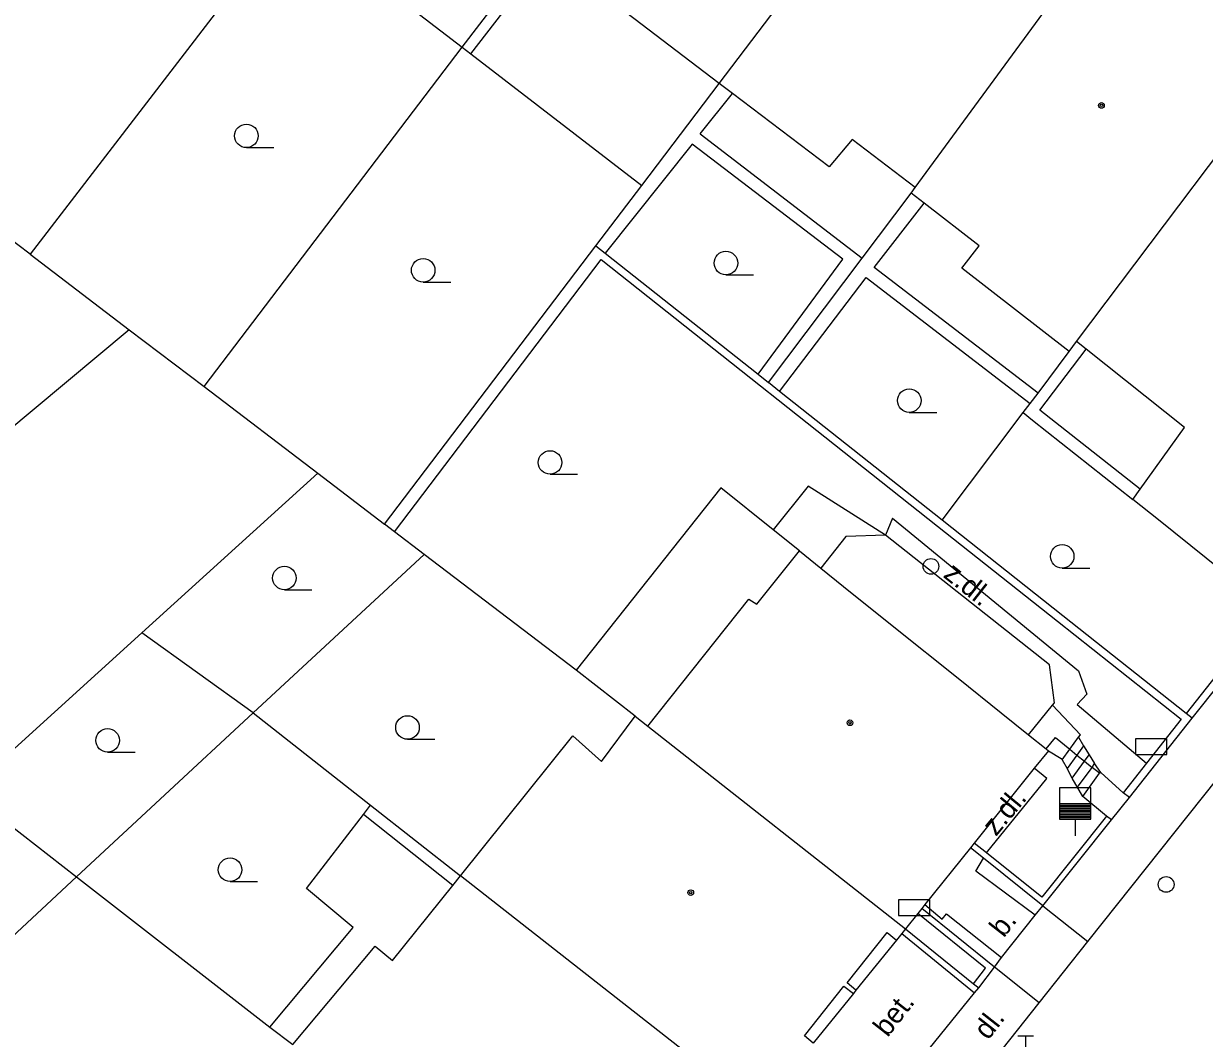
# Model space of a CAD drawing. Extents: x -595546 to -593986, y -1160845 to -1159202.
# Drawn here: x -595185.03 to -595147.42, y -1160816.16 to -1160783.85 of the extents above; entities that cross this region are included whole.
import ezdxf

# ---------------------------------------------------------------- set-up
doc = ezdxf.new("R2010")
doc.units = 0
for name, color, linetype in [('DOP - kresba z DSPS bez souradnic', 7, 'Continuous'), ('DOP - rozhrani ploch obecne', 7, 'Continuous'), ('Level 24', 7, 'Continuous'), ('Level 28', 7, 'Continuous'), ('Level 31', 7, 'Continuous'), ('Level 36', 7, 'Continuous'), ('Level 39', 7, 'Continuous'), ('TM - budovy zdene_ betonove - NP', 7, 'Continuous'), ('TM - budovy zdene_ betonove - VP', 7, 'Continuous'), ('TM - komunikace - VP', 7, 'Continuous'), ('TM - letecke snimky - pomocna linie', 7, 'Continuous'), ('TM - plot drateny_ kovovy - VP', 7, 'Continuous'), ('TM - podezdivka plotu - VP', 7, 'Continuous'), ('TM - pomocna konstrukcni linie', 7, 'Continuous'), ('TM - popis povrchu', 7, 'Continuous'), ('TM - rozhrani mezi zpev. plochami mezi sebou - VP', 7, 'Continuous'), ('TM - rozhrani ploch obecne - NP', 7, 'Continuous'), ('TM - rozhrani ploch obecne - VP', 7, 'Continuous'), ('TM - schody - VP', 7, 'Continuous'), ('TM - vjezd na pozemek', 7, 'Continuous')]:
    doc.layers.add(name, color=color, linetype=linetype)

msp = doc.modelspace()

# ---------------------------------------------------------------- linework, layer by layer
at = {"layer": 'DOP - kresba z DSPS bez souradnic'}
for points in [[(-595170.78, -1160784.81), (-595168.31, -1160781.6)], [(-595163.48, -1160787.36), (-595162.45, -1160786.07)], [(-595163.48, -1160787.36), (-595158.32, -1160791.31)], [(-595163.73, -1160787.68), (-595166.5, -1160791.16)], [(-595158.94, -1160791.35), (-595163.73, -1160787.68)], [(-595157.94, -1160791.61), (-595156.35, -1160789.56)], [(-595173.21, -1160800.03), (-595166.63, -1160791.36)], [(-595166.63, -1160791.36), (-595155.92, -1160799.85)], [(-595161.63, -1160795.01), (-595158.94, -1160791.35)], [(-595152.72, -1160795.61), (-595157.94, -1160791.61)], [(-595160.95, -1160795.56), (-595158.19, -1160791.93)], [(-595158.19, -1160791.93), (-595152.97, -1160795.94)], [(-595152.66, -1160796.15), (-595151.19, -1160794.21)], [(-595149.47, -1160798.67), (-595152.66, -1160796.15)], [(-595153.19, -1160796.23), (-595152.9, -1160796.47)], [(-595152.9, -1160796.47), (-595149.7, -1160799)], [(-595174.2, -1160809.03), (-595173.98, -1160808.73)], [(-595176.02, -1160811.39), (-595174.2, -1160809.03)], [(-595171.36, -1160811.29), (-595174.2, -1160809.03)], [(-595174.53, -1160812.63), (-595176.02, -1160811.39)], [(-595177.18, -1160815.8), (-595174.53, -1160812.63)]]:
    msp.add_lwpolyline(points, dxfattribs=at)
at = {"layer": 'DOP - rozhrani ploch obecne'}
for points in [[(-595176.53, -1160780.39), (-595184.82, -1160791.19)], [(-595176.31, -1160780.56), (-595171.06, -1160784.6)], [(-595171.06, -1160784.6), (-595168.6, -1160781.38)], [(-595179.28, -1160795.4), (-595171.06, -1160784.6)], [(-595171.06, -1160784.6), (-595170.78, -1160784.81)], [(-595170.78, -1160784.81), (-595165.34, -1160789)], [(-595165.34, -1160789), (-595162.87, -1160785.75)], [(-595166.8, -1160790.92), (-595165.34, -1160789)], [(-595158.32, -1160791.31), (-595156.76, -1160789.24)], [(-595184.82, -1160791.19), (-595185.6, -1160790.59)], [(-595173.53, -1160799.79), (-595166.8, -1160790.92)], [(-595166.8, -1160790.92), (-595166.5, -1160791.16)], [(-595184.82, -1160791.19), (-595181.66, -1160793.6)], [(-595166.5, -1160791.16), (-595161.63, -1160795.01)], [(-595161.3, -1160795.27), (-595158.32, -1160791.31)], [(-595181.66, -1160793.6), (-595203.69, -1160811.98)], [(-595181.66, -1160793.6), (-595179.28, -1160795.4)], [(-595152.72, -1160795.61), (-595151.73, -1160794.29)], [(-595161.63, -1160795.01), (-595161.3, -1160795.27)], [(-595179.28, -1160795.4), (-595175.66, -1160798.16)], [(-595160.95, -1160795.56), (-595161.3, -1160795.27)], [(-595155.77, -1160799.66), (-595160.95, -1160795.56)], [(-595152.97, -1160795.94), (-595152.72, -1160795.61)], [(-595153.19, -1160796.23), (-595152.97, -1160795.94)], [(-595155.77, -1160799.66), (-595153.19, -1160796.23)], [(-595175.66, -1160798.16), (-595181.26, -1160803.25)], [(-595175.66, -1160798.16), (-595173.53, -1160799.79)], [(-595162.82, -1160798.63), (-595167.43, -1160804.43)], [(-595161.15, -1160799.97), (-595162.82, -1160798.63)], [(-595173.21, -1160800.03), (-595173.53, -1160799.79)], [(-595172.27, -1160800.75), (-595173.21, -1160800.03)], [(-595172.27, -1160800.75), (-595177.71, -1160805.79)], [(-595167.43, -1160804.43), (-595172.27, -1160800.75)], [(-595181.26, -1160803.25), (-595186.83, -1160808.3)], [(-595177.71, -1160805.79), (-595181.26, -1160803.25)], [(-595165.55, -1160805.9), (-595167.43, -1160804.43)], [(-595183.34, -1160811.02), (-595177.71, -1160805.79)], [(-595177.71, -1160805.79), (-595173.98, -1160808.73)], [(-595186.83, -1160808.3), (-595183.34, -1160811.02)], [(-595173.98, -1160808.73), (-595171.11, -1160810.98)], [(-595183.34, -1160811.02), (-595188.87, -1160816.17)], [(-595183.34, -1160811.02), (-595177.18, -1160815.8)], [(-595177.18, -1160815.8), (-595176.45, -1160816.36)]]:
    msp.add_lwpolyline(points, dxfattribs=at)
at = {"layer": 'Level 24'}
for points in [[(-595149.618, -1160807.119), (-595148.618, -1160807.119), (-595148.618, -1160806.619), (-595149.618, -1160806.619)], [(-595157.167, -1160812.248), (-595156.167, -1160812.248), (-595156.167, -1160811.748), (-595157.167, -1160811.748)]]:
    msp.add_lwpolyline(points, close=True, dxfattribs=at)
at = {"layer": 'Level 28'}
for p, q in [((-595152.04, -1160808.68), (-595151.04, -1160808.68)), ((-595152.04, -1160808.73), (-595151.04, -1160808.73)), ((-595152.04, -1160808.78), (-595151.04, -1160808.78)), ((-595152.04, -1160808.83), (-595151.04, -1160808.83)), ((-595152.04, -1160808.88), (-595151.04, -1160808.88)), ((-595152.04, -1160808.93), (-595151.04, -1160808.93)), ((-595152.04, -1160808.98), (-595151.04, -1160808.98)), ((-595152.04, -1160809.03), (-595151.04, -1160809.03)), ((-595152.04, -1160809.08), (-595151.04, -1160809.08)), ((-595152.04, -1160809.13), (-595151.04, -1160809.13)), ((-595151.54, -1160809.18), (-595151.54, -1160809.71)), ((-595153.36, -1160816.085), (-595152.86, -1160816.085)), ((-595153.11, -1160816.585), (-595153.11, -1160816.085))]:
    msp.add_line(p, q, dxfattribs=at)
msp.add_lwpolyline([(-595152.04, -1160809.18), (-595151.04, -1160809.18), (-595151.04, -1160808.18), (-595152.04, -1160808.18)], close=True, dxfattribs=at)
msp.add_circle((-595148.64, -1160811.26), 0.25, dxfattribs=at)
at = {"layer": 'Level 31'}
msp.add_circle((-595156.13, -1160801.13), 0.25, dxfattribs=at)
at = {"layer": 'Level 36'}
for p, q in [((-595177.93, -1160787.795), (-595177.055, -1160787.795)), ((-595172.3, -1160792.075), (-595171.425, -1160792.075)), ((-595162.66, -1160791.845), (-595161.785, -1160791.845)), ((-595156.82, -1160796.225), (-595155.945, -1160796.225)), ((-595168.26, -1160798.195), (-595167.385, -1160798.195)), ((-595151.95, -1160801.185), (-595151.075, -1160801.185)), ((-595176.72, -1160801.875), (-595175.845, -1160801.875)), ((-595172.8, -1160806.635), (-595171.925, -1160806.635)), ((-595182.35, -1160807.045), (-595181.475, -1160807.045)), ((-595178.45, -1160811.165), (-595177.575, -1160811.165))]:
    msp.add_line(p, q, dxfattribs=at)
for centre in [(-595177.93, -1160787.42), (-595172.3, -1160791.7), (-595162.66, -1160791.47), (-595156.82, -1160795.85), (-595168.26, -1160797.82), (-595151.95, -1160800.81), (-595176.72, -1160801.5), (-595172.8, -1160806.26), (-595182.35, -1160806.67), (-595178.45, -1160810.79)]:
    msp.add_circle(centre, 0.375, dxfattribs=at)
at = {"layer": 'Level 39'}
for centre, radius in [((-595150.7, -1160786.45), 0.09), ((-595150.7, -1160786.45), 0.0398), ((-595158.71, -1160806.11), 0.09), ((-595158.71, -1160806.11), 0.0398), ((-595163.78, -1160811.52), 0.09), ((-595163.78, -1160811.52), 0.0398)]:
    msp.add_circle(centre, radius, dxfattribs=at)
at = {"layer": 'TM - budovy zdene_ betonove - NP'}
for points in [[(-595158.52, -1160814.63), (-595158.8, -1160814.39), (-595157.52, -1160812.79), (-595157.23, -1160813.03)], [(-595159.88, -1160816.31), (-595160.16, -1160816.08), (-595158.9, -1160814.5), (-595158.6, -1160814.73)]]:
    msp.add_lwpolyline(points, dxfattribs=at)
at = {"layer": 'TM - budovy zdene_ betonove - VP'}
for points in [[(-595162.87, -1160785.75), (-595155.25, -1160775.71)], [(-595156.63, -1160789.06), (-595149.82, -1160779.77)], [(-595162.87, -1160785.75), (-595168.31, -1160781.6)], [(-595151.49, -1160793.97), (-595144.03, -1160784.07)], [(-595162.45, -1160786.07), (-595162.87, -1160785.75)], [(-595159.37, -1160788.41), (-595162.45, -1160786.07)], [(-595158.64, -1160787.54), (-595159.37, -1160788.41)], [(-595156.63, -1160789.06), (-595158.64, -1160787.54)], [(-595156.76, -1160789.24), (-595156.63, -1160789.06)], [(-595156.35, -1160789.56), (-595156.76, -1160789.24)], [(-595154.6, -1160790.92), (-595156.35, -1160789.56)], [(-595155.15, -1160791.63), (-595154.6, -1160790.92)], [(-595151.73, -1160794.29), (-595155.15, -1160791.63)], [(-595151.73, -1160794.29), (-595151.49, -1160793.97)], [(-595151.19, -1160794.21), (-595151.49, -1160793.97)], [(-595148.06, -1160796.71), (-595151.19, -1160794.21)], [(-595149.47, -1160798.67), (-595148.06, -1160796.71)], [(-595149.7, -1160799), (-595149.47, -1160798.67)], [(-595148.88, -1160799.65), (-595149.7, -1160799)], [(-595145.36, -1160802.48), (-595148.88, -1160799.65)], [(-595152.26, -1160805.55), (-595152.2, -1160805.48), (-595152.35, -1160804.26), (-595157.58, -1160800.14)], [(-595161.68, -1160802.33), (-595160.32, -1160800.64)], [(-595160.32, -1160800.64), (-595159.64, -1160801.19)], [(-595159.64, -1160801.19), (-595158.91, -1160801.77), (-595157.31, -1160803.05)], [(-595165.15, -1160806.22), (-595161.93, -1160802.17)], [(-595161.93, -1160802.17), (-595161.68, -1160802.33)], [(-595157.31, -1160803.05), (-595155.26, -1160804.69)], [(-595155.26, -1160804.69), (-595153.89, -1160805.79)], [(-595153.02, -1160806.49), (-595152.26, -1160805.55)], [(-595166.62, -1160807.34), (-595165.55, -1160805.9)], [(-595165.55, -1160805.9), (-595165.15, -1160806.22)], [(-595153.89, -1160805.79), (-595153.02, -1160806.49)], [(-595165.15, -1160806.22), (-595156.94, -1160812.67)], [(-595171.11, -1160810.98), (-595167.54, -1160806.53)], [(-595167.54, -1160806.53), (-595166.62, -1160807.34)], [(-595153.02, -1160806.49), (-595152.46, -1160806.94)], [(-595152.39, -1160807), (-595152.84, -1160807.56)], [(-595152.46, -1160806.94), (-595152.39, -1160807)], [(-595152.84, -1160807.56), (-595154.75, -1160809.94)], [(-595154.87, -1160810.09), (-595156.33, -1160811.9)], [(-595154.75, -1160809.94), (-595154.87, -1160810.09)], [(-595171.36, -1160811.29), (-595171.11, -1160810.98)], [(-595161.98, -1160818.14), (-595171.11, -1160810.98)], [(-595173.28, -1160813.68), (-595171.36, -1160811.29)], [(-595156.33, -1160811.9), (-595156.42, -1160812.02)], [(-595156.55, -1160812.18), (-595156.94, -1160812.67)], [(-595156.42, -1160812.02), (-595156.55, -1160812.18)], [(-595156.94, -1160812.67), (-595157.06, -1160812.82)], [(-595157.23, -1160813.03), (-595158.52, -1160814.63)], [(-595157.06, -1160812.82), (-595157.23, -1160813.03)], [(-595176.45, -1160816.36), (-595173.83, -1160813.22)], [(-595173.83, -1160813.22), (-595173.28, -1160813.68)], [(-595158.52, -1160814.63), (-595158.6, -1160814.73)], [(-595158.6, -1160814.73), (-595159.88, -1160816.31)]]:
    msp.add_lwpolyline(points, dxfattribs=at)
at = {"layer": 'TM - komunikace - VP'}
for points in [[(-595151.13, -1160813.08), (-595143.33, -1160803.28)], [(-595152.68, -1160815.03), (-595151.13, -1160813.08)], [(-595154.8, -1160817.69), (-595152.68, -1160815.03)]]:
    msp.add_lwpolyline(points, dxfattribs=at)
at = {"layer": 'TM - letecke snimky - pomocna linie'}
msp.add_lwpolyline([(-595157.58, -1160800.14), (-595158.84, -1160800.18), (-595159.64, -1160801.19)], dxfattribs=at)
at = {"layer": 'TM - plot drateny_ kovovy - VP'}
for points in [[(-595155.92, -1160799.85), (-595152.1, -1160802.87)], [(-595152.1, -1160802.87), (-595148.16, -1160806), (-595149.27, -1160807.4)], [(-595146.21, -1160803.54), (-595148, -1160805.81)], [(-595149.27, -1160807.4), (-595150.01, -1160808.34)], [(-595150.54, -1160809.08), (-595152.6, -1160811.66), (-595154.36, -1160810.25)], [(-595154.36, -1160810.25), (-595154.75, -1160809.94)]]:
    msp.add_lwpolyline(points, dxfattribs=at)
at = {"layer": 'TM - podezdivka plotu - VP'}
for points in [[(-595151.93, -1160802.7), (-595155.77, -1160799.66)], [(-595148, -1160805.81), (-595151.93, -1160802.7)], [(-595147.81, -1160805.96), (-595146.01, -1160803.7)], [(-595149.81, -1160808.49), (-595147.81, -1160805.96)], [(-595147.81, -1160805.96), (-595148, -1160805.81)], [(-595149.81, -1160808.49), (-595150.01, -1160808.34)], [(-595152.57, -1160811.94), (-595150.38, -1160809.2)], [(-595150.38, -1160809.2), (-595150.54, -1160809.08)], [(-595154.46, -1160810.42), (-595154.87, -1160810.09)], [(-595152.57, -1160811.94), (-595154.46, -1160810.42)], [(-595154.11, -1160813.89), (-595156.42, -1160812.02)], [(-595156.94, -1160812.67), (-595154.77, -1160814.42)], [(-595154.61, -1160814.55), (-595154.11, -1160813.89)], [(-595154.77, -1160814.42), (-595154.61, -1160814.55)], [(-595154.74, -1160814.71), (-595154.61, -1160814.55)]]:
    msp.add_lwpolyline(points, dxfattribs=at)
at = {"layer": 'TM - pomocna konstrukcni linie'}
msp.add_lwpolyline([(-595157.35, -1160799.59), (-595157.58, -1160800.14)], dxfattribs=at)
at = {"layer": 'TM - rozhrani mezi zpev. plochami mezi sebou - VP'}
for points in [[(-595152.57, -1160811.94), (-595151.13, -1160813.08)], [(-595152.68, -1160815.03), (-595154.11, -1160813.89)]]:
    msp.add_lwpolyline(points, dxfattribs=at)
at = {"layer": 'TM - rozhrani ploch obecne - NP'}
for points in [[(-595152.46, -1160806.94), (-595152.16, -1160806.58), (-595151.71, -1160806.95)], [(-595151.71, -1160806.95), (-595151.48, -1160807.14), (-595151.24, -1160807.33), (-595151, -1160807.53)], [(-595150.76, -1160807.72), (-595151, -1160807.53)]]:
    msp.add_lwpolyline(points, dxfattribs=at)
at = {"layer": 'TM - rozhrani ploch obecne - VP'}
for points in [[(-595160.04, -1160798.58), (-595161.15, -1160799.97)], [(-595157.58, -1160800.14), (-595160.04, -1160798.58)], [(-595157.35, -1160799.59), (-595151.43, -1160804.46), (-595151.17, -1160805.2), (-595151.47, -1160805.53), (-595149.27, -1160807.4)], [(-595160.32, -1160800.64), (-595161.15, -1160799.97)], [(-595151.37, -1160806.49), (-595152.26, -1160805.55)], [(-595151.71, -1160806.95), (-595151.43, -1160806.57)], [(-595151.43, -1160806.57), (-595151.37, -1160806.49)], [(-595151.43, -1160806.57), (-595151.27, -1160806.84), (-595151.09, -1160807.13), (-595150.92, -1160807.41)], [(-595152.39, -1160807), (-595151.98, -1160807.25), (-595151.95, -1160807.29)], [(-595151.95, -1160807.29), (-595151.71, -1160806.95)], [(-595151.95, -1160807.29), (-595151.79, -1160807.57)], [(-595150.72, -1160807.69), (-595150.92, -1160807.41)], [(-595154.36, -1160810.25), (-595152.44, -1160807.88), (-595152.84, -1160807.56)], [(-595151.63, -1160807.87), (-595151.79, -1160807.57)], [(-595151.29, -1160808.46), (-595151.63, -1160807.87)], [(-595151.29, -1160808.46), (-595150.76, -1160807.72)], [(-595150.76, -1160807.72), (-595150.72, -1160807.69)], [(-595150.01, -1160808.34), (-595150.72, -1160807.69)], [(-595150.54, -1160809.08), (-595151.29, -1160808.46)], [(-595152.81, -1160812.24), (-595154.7, -1160810.84), (-595154.46, -1160810.42)], [(-595156.33, -1160811.9), (-595155.77, -1160812.36)], [(-595154.77, -1160814.42), (-595154.39, -1160813.92), (-595156.55, -1160812.18)], [(-595155.77, -1160812.36), (-595155.63, -1160812.19), (-595153.88, -1160813.59)], [(-595157.06, -1160812.82), (-595154.74, -1160814.71)]]:
    msp.add_lwpolyline(points, dxfattribs=at)
at = {"layer": 'TM - schody - VP'}
for points in [[(-595151.27, -1160806.84), (-595151.48, -1160807.14), (-595151.79, -1160807.57)], [(-595151.63, -1160807.87), (-595151.24, -1160807.33), (-595151.09, -1160807.13)], [(-595151, -1160807.53), (-595150.92, -1160807.41)], [(-595151.46, -1160808.16), (-595151, -1160807.53)]]:
    msp.add_lwpolyline(points, dxfattribs=at)
at = {"layer": 'TM - vjezd na pozemek'}
for points in [[(-595150.38, -1160809.2), (-595149.81, -1160808.49)], [(-595152.81, -1160812.24), (-595152.57, -1160811.94)], [(-595153.88, -1160813.59), (-595152.81, -1160812.24)], [(-595154.11, -1160813.89), (-595153.88, -1160813.59)], [(-595156.19, -1160816.49), (-595154.74, -1160814.71)]]:
    msp.add_lwpolyline(points, dxfattribs=at)

# ---------------------------------------------------------------- texts
at = {"layer": 'TM - popis povrchu'}
for s, rotation, p in [('z.dl.', 321.7831, (-595155.77, -1160801.45)), ('z.dl.', 50.5275, (-595154.06, -1160809.75)), ('b.', 51.9247, (-595153.81, -1160812.98)), ('bet.', 51.9247, (-595157.51, -1160816.15)), ('dl.', 51.9247, (-595154.31, -1160816.24))]:
    msp.add_text(s, height=0.65, rotation=rotation, dxfattribs=at).set_placement(p)

doc.saveas('drawing.dxf')
